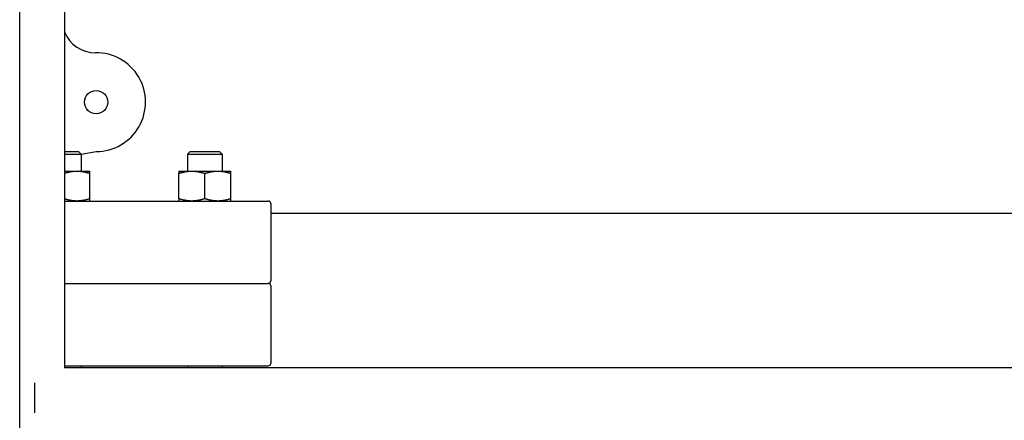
# Model space of a CAD drawing. Header units: inches. Extents: x 24 to 1128, y -69 to 748.
# Tile 567 of 656: x 939 to 964, y 359 to 369. Entities that reach past the tile are written whole.
import ezdxf

# ---------------------------------------------------------------- set-up
doc = ezdxf.new("R2010")
doc.units = ezdxf.units.IN
doc.header["$LTSCALE"] = 32
doc.header["$MEASUREMENT"] = 0
doc.layers.add('Visible (ANSI)', color=7, linetype='Continuous', lineweight=30)

msp = doc.modelspace()

# ---------------------------------------------------------------- linework, layer by layer
at = {"layer": 'Visible (ANSI)'}
for p, q in [((939.15953, 343.264), (939.15953, 377.35867)), ((940.28453, 375.85867), (940.28453, 360.10867)), ((940.28453, 365.53717), (940.63894, 365.53717)), ((940.63894, 365.53717), (940.70509, 365.47102)), ((940.70476, 365.47135), (941.07803, 365.53717)), ((943.43469, 365.53717), (943.36854, 365.47102)), ((943.43469, 365.53717), (944.17739, 365.53717)), ((944.17739, 365.53717), (944.24354, 365.47102)), ((940.28453, 365.47102), (940.70509, 365.47102)), ((940.70509, 365.47102), (940.70509, 365.04667)), ((943.36854, 365.47102), (944.24354, 365.47102)), ((943.36854, 365.47102), (943.36854, 365.04667)), ((944.24354, 365.47102), (944.24354, 365.04667)), ((940.28453, 365.04667), (940.59559, 365.04667)), ((940.59559, 365.04667), (940.92359, 365.04667)), ((943.15004, 365.04667), (943.47804, 365.04667)), ((943.47804, 365.04667), (944.13404, 365.04667)), ((944.13404, 365.04667), (944.46204, 365.04667)), ((940.92359, 364.35526), (940.92359, 364.98808)), ((943.15004, 364.35526), (943.15004, 364.98808)), ((943.80604, 364.35526), (943.80604, 364.98808)), ((944.46204, 364.35526), (944.46204, 364.98808)), ((940.28453, 364.29667), (945.39853, 364.29667)), ((945.46153, 364.23367), (945.46153, 362.29217)), ((966.53453, 363.98367), (945.46153, 363.98367)), ((940.28453, 362.22917), (945.39853, 362.22917)), ((940.28453, 362.22917), (945.39853, 362.22917)), ((945.46153, 362.16617), (945.46153, 360.22467)), ((940.28453, 360.16167), (945.39853, 360.16167)), ((1009.28453, 360.10867), (940.28453, 360.10867)), ((940.70509, 360.16167), (940.70509, 360.10867)), ((943.36854, 360.16167), (943.36854, 360.10867)), ((944.24354, 360.16167), (944.24354, 360.10867)), ((939.53453, 359.73367), (939.53453, 358.98367))]:
    msp.add_line(p, q, dxfattribs=at)
msp.add_circle((941.07803, 366.77767), 0.29167, dxfattribs=at)
for centre, radius, start, end in [((941.05203, 368.84501), 0.827, 201.866649, 270.720546), ((941.07803, 366.77767), 1.2405, 270, 90.720546), ((945.39853, 364.23367), 0.063, 0, 90), ((945.39853, 362.29217), 0.063, 270, 0), ((945.39853, 362.16617), 0.063, 0, 90), ((945.39853, 360.22467), 0.063, 270, 0)]:
    msp.add_arc(centre, radius, start, end, dxfattribs=at)
for points, weights in [([(940.28453, 364.99361), (940.45024, 365.04667), (940.59559, 365.04667)], [1.01296522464, 1.04111271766, 1]), ([(940.59559, 365.04667), (940.74782, 365.04667), (940.92359, 364.98808)], [1, 1.04314139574, 1.01001874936]), ([(940.92359, 364.98808), (940.92359, 365.04667), (940.92359, 365.04667)], [1.01001874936, 1.04314139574, 1]), ([(943.15004, 365.04667), (943.15004, 365.04667), (943.15004, 364.98808)], [1, 1.04314139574, 1.01001874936]), ([(943.15004, 364.98808), (943.32582, 365.04667), (943.47804, 365.04667)], [1.01001874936, 1.04314139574, 1]), ([(943.47804, 365.04667), (943.63027, 365.04667), (943.80604, 364.98808)], [1, 1.04314139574, 1.01001874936]), ([(943.80604, 364.98808), (943.98182, 365.04667), (944.13404, 365.04667)], [1.01001874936, 1.04314139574, 1]), ([(944.13404, 365.04667), (944.28627, 365.04667), (944.46204, 364.98808)], [1, 1.04314139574, 1.01001874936]), ([(944.46204, 364.98808), (944.46204, 365.04667), (944.46204, 365.04667)], [1.01001874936, 1.04314139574, 1]), ([(940.59559, 364.29667), (940.45024, 364.29667), (940.28453, 364.34973)], [1, 1.04111271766, 1.01296522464]), ([(940.92359, 364.35526), (940.74782, 364.29667), (940.59559, 364.29667)], [1.01001874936, 1.04314139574, 1]), ([(940.92359, 364.29667), (940.92359, 364.29667), (940.92359, 364.35526)], [1, 1.04314139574, 1.01001874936]), ([(943.15004, 364.35526), (943.15004, 364.29667), (943.15004, 364.29667)], [1.01001874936, 1.04314139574, 1]), ([(943.47804, 364.29667), (943.32582, 364.29667), (943.15004, 364.35526)], [1, 1.04314139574, 1.01001874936]), ([(943.80604, 364.35526), (943.63027, 364.29667), (943.47804, 364.29667)], [1.01001874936, 1.04314139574, 1]), ([(944.13404, 364.29667), (943.98182, 364.29667), (943.80604, 364.35526)], [1, 1.04314139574, 1.01001874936]), ([(944.46204, 364.35526), (944.28627, 364.29667), (944.13404, 364.29667)], [1.01001874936, 1.04314139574, 1]), ([(944.46204, 364.29667), (944.46204, 364.29667), (944.46204, 364.35526)], [1, 1.04314139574, 1.01001874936])]:
    msp.add_rational_spline(points, weights, degree=2, dxfattribs=at)

doc.saveas('drawing.dxf')
